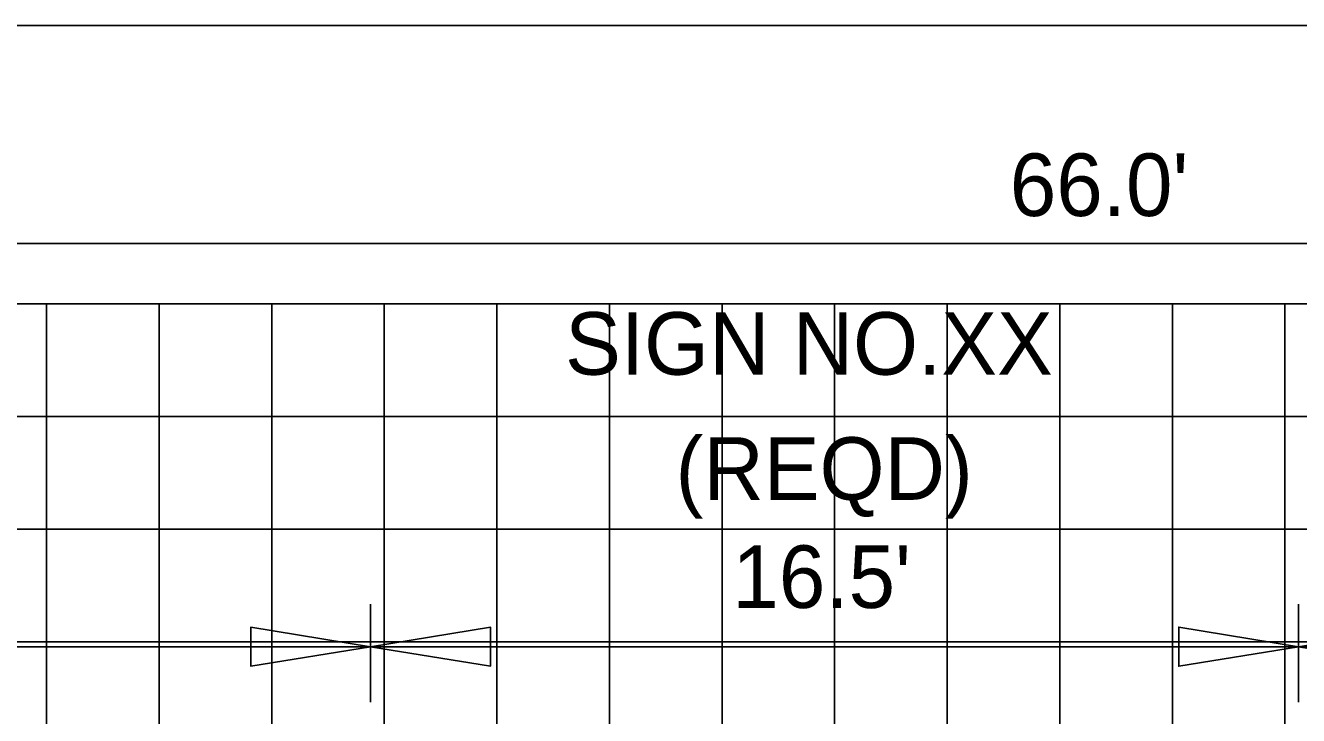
# Model space of a CAD drawing. Extents: x 1797809 to 2198143, y 249608 to 1237864.
# Drawn here: x 2196721.9 to 2196744.51, y 1237215.8 to 1237228.05 of the extents above; entities that cross this region are included whole.
import ezdxf

# ---------------------------------------------------------------- set-up
doc = ezdxf.new("R2010")
doc.units = 0
for name, color, linetype in [('3', 7, 'Continuous'), ('GSDIMS', 7, 'Continuous'), ('GSSHT', 7, 'Continuous'), ('Level 55', 7, 'Continuous')]:
    doc.layers.add(name, color=color, linetype=linetype)

msp = doc.modelspace()

# ---------------------------------------------------------------- linework, layer by layer
at = {"layer": '3'}
for p, q in [((2196594.707, 1237228.046), (2196894.707, 1237228.046)), ((2196777.162, 1237224.177), (2196711.388, 1237224.177))]:
    msp.add_line(p, q, dxfattribs=at)
at = {"layer": 'GSDIMS'}
for p, q in [((2196728.029, 1237216.035), (2196728.029, 1237217.776)), ((2196744.513, 1237216.035), (2196744.513, 1237217.776)), ((2196728.029, 1237217.018), (2196711.888, 1237217.018)), ((2196744.513, 1237217.018), (2196728.029, 1237217.018)), ((2196749.026, 1237217.018), (2196744.513, 1237217.018))]:
    msp.add_line(p, q, dxfattribs=at)
for points in [[(2196728.029, 1237217.018), (2196725.901, 1237216.671), (2196725.901, 1237217.365)], [(2196728.029, 1237217.018), (2196730.158, 1237216.671), (2196730.158, 1237217.365)], [(2196744.513, 1237217.018), (2196742.384, 1237216.671), (2196742.384, 1237217.365)], [(2196744.513, 1237217.018), (2196746.641, 1237216.671), (2196746.641, 1237217.365)]]:
    msp.add_lwpolyline(points, close=True, dxfattribs=at)
at = {"layer": 'GSSHT'}
for p, q in [((2196808.271, 1237223.106), (2196678.271, 1237223.106)), ((2196722.271, 1237163.106), (2196722.271, 1237223.106)), ((2196724.271, 1237163.106), (2196724.271, 1237223.106)), ((2196726.271, 1237163.106), (2196726.271, 1237223.106)), ((2196728.271, 1237163.106), (2196728.271, 1237223.106)), ((2196730.271, 1237163.106), (2196730.271, 1237223.106)), ((2196732.271, 1237163.106), (2196732.271, 1237223.106)), ((2196734.271, 1237163.106), (2196734.271, 1237223.106)), ((2196736.271, 1237163.106), (2196736.271, 1237223.106)), ((2196738.271, 1237163.106), (2196738.271, 1237223.106)), ((2196740.271, 1237163.106), (2196740.271, 1237223.106)), ((2196742.271, 1237163.106), (2196742.271, 1237223.106)), ((2196744.271, 1237163.106), (2196744.271, 1237223.106)), ((2196808.271, 1237221.106), (2196678.271, 1237221.106)), ((2196808.271, 1237219.106), (2196678.271, 1237219.106)), ((2196808.271, 1237217.106), (2196678.271, 1237217.106))]:
    msp.add_line(p, q, dxfattribs=at)

# ---------------------------------------------------------------- texts
at = {"layer": 'Level 55'}
for s, p in [("66.0'", (2196739.383, 1237224.664)), ('SIGN NO.XX', (2196731.483, 1237221.846)), ('(REQD)', (2196733.446, 1237219.625)), ("16.5'", (2196734.455, 1237217.706))]:
    msp.add_text(s, height=1.1105, dxfattribs=at).set_placement(p)

doc.saveas('drawing.dxf')
